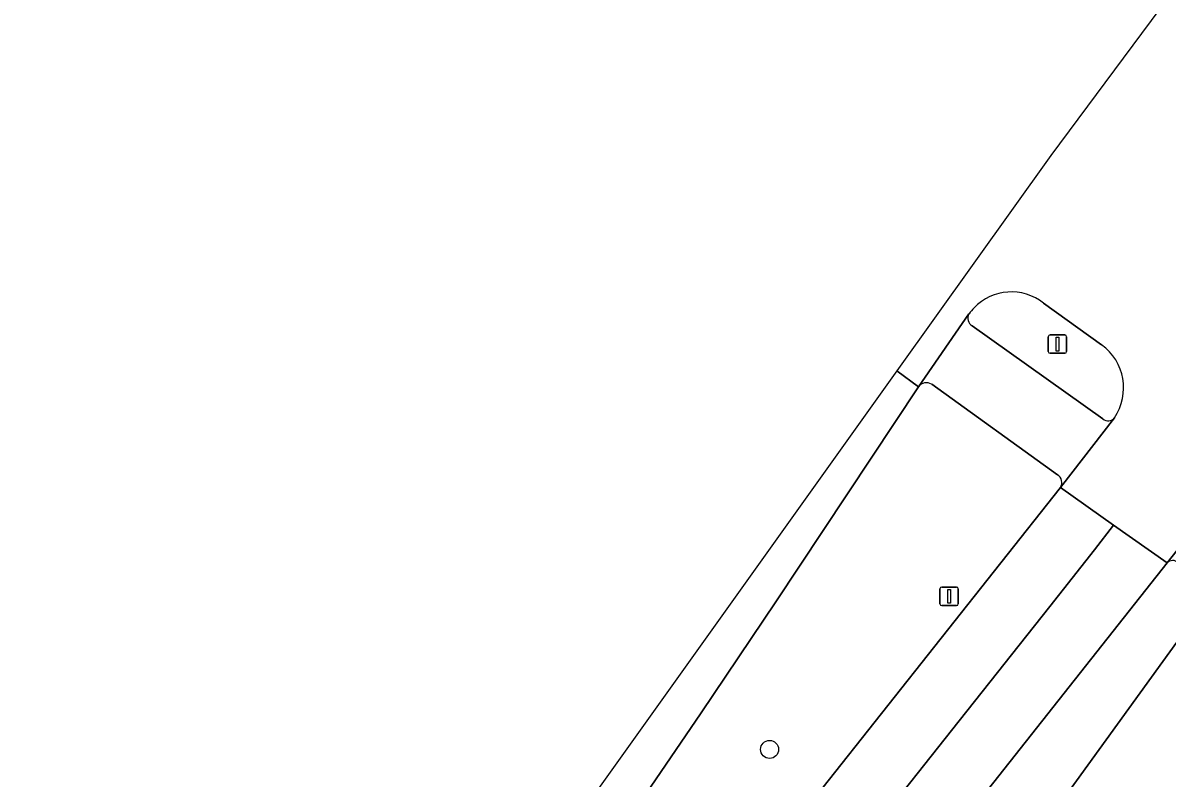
# Model space of a CAD drawing. Extents: x 160102 to 160934, y 382045 to 382923.
# Drawn here: x 160201.3 to 160263.2, y 382366 to 382406.8 of the extents above; entities that cross this region are included whole.
import ezdxf

# ---------------------------------------------------------------- set-up
doc = ezdxf.new("R2010")
doc.units = 0
for name, color, linetype in [('IMGEO_Berm_groen', 7, 'Continuous'), ('IMGEO_Boom', 7, 'Continuous'), ('IMGEO_Lichtmast', 7, 'Continuous'), ('IMGEO_Rijbaan_lokaal_gesloten', 7, 'Continuous'), ('IMGEO_Rijbaan_lokaal_open', 7, 'Continuous'), ('IMGEO_Verkeersbordpaal', 7, 'Continuous'), ('IMGEO_Verkeerseiland_open', 7, 'Continuous'), ('IMGEO_Voetpad_open', 7, 'Continuous')]:
    doc.layers.add(name, color=color, linetype=linetype)

msp = doc.modelspace()

# ---------------------------------------------------------------- linework, layer by layer
at = {"layer": 'IMGEO_Berm_groen'}
for points in [[(160249.716, 382387.135), (160241.999, 382375.5), (160237.958, 382369.491), (160232.786, 382361.903), (160228.076, 382354.969), (160223.233, 382348.042), (160218.035, 382340.57), (160212.852, 382333.289), (160207.787, 382326.257), (160178.492, 382285.961), (160153.158, 382251.113), (160152.266, 382250)], [(160257.222, 382382.372), (160250.424, 382387.267)], [(160234.997, 382353.157), (160239.884, 382359.495), (160244.492, 382365.391), (160257.39, 382381.679)], [(160263.154, 382377.606), (160252.29, 382363.853), (160251.876, 382363.331), (160247.379, 382357.573), (160246.697, 382356.705), (160246.017, 382355.836), (160247.438, 382354.824), (160251.97, 382361.085)], [(160257.638, 382364.962), (160265.141, 382375.329)]]:
    msp.add_lwpolyline(points, dxfattribs=at)
for centre, radius, start, end in [((160250.138, 382386.835), 0.518, 56.55102, 144.571), ((160256.965, 382381.943), 0.5, 328.18877, 59.06522), ((160263.448, 382377.336), 0.399, 42.99877, 137.39233)]:
    msp.add_arc(centre, radius, start, end, dxfattribs=at)
at = {"layer": 'IMGEO_Boom'}
msp.add_circle((160241.66, 382367.514), 0.489, dxfattribs=at)
at = {"layer": 'IMGEO_Lichtmast'}
for p, q in [((160256.731, 382389.044), (160256.731, 382389.844)), ((160256.731, 382389.844), (160256.731, 382389.044)), ((160256.831, 382389.944), (160257.621, 382389.944)), ((160257.621, 382389.944), (160256.831, 382389.944)), ((160257.721, 382389.844), (160257.721, 382389.044)), ((160257.721, 382389.044), (160257.721, 382389.844)), ((160257.621, 382388.944), (160256.831, 382388.944)), ((160256.831, 382388.944), (160257.621, 382388.944))]:
    msp.add_line(p, q, dxfattribs=at)
msp.add_lwpolyline([(160257.151, 382389.819), (160257.301, 382389.819), (160257.301, 382389.069), (160257.151, 382389.069), (160257.151, 382389.819)], dxfattribs=at)
for centre, start, end in [((160256.831, 382389.844), 90, 180), ((160256.831, 382389.844), 90, 180), ((160257.621, 382389.844), 0, 90), ((160257.621, 382389.844), 360, 90), ((160256.831, 382389.044), 180, 270), ((160256.831, 382389.044), 180, 270), ((160257.621, 382389.044), 270, 0), ((160257.621, 382389.044), 270, 0)]:
    msp.add_arc(centre, 0.1, start, end, dxfattribs=at)
at = {"layer": 'IMGEO_Rijbaan_lokaal_gesloten'}
for points in [[(160263.935, 382406.803), (160266.444, 382409.993), (160265.215, 382410.896), (160256.872, 382399.655), (160248.546, 382387.998)], [(160260.31, 382385.462), (160257.39, 382381.679), (160260.262, 382379.65), (160263.154, 382377.606), (160266.123, 382381.379), (160266.987, 382382.454), (160276.396, 382395.463), (160277.371, 382396.919), (160279.56, 382400.188), (160276.738, 382402.368), (160274.009, 382404.475), (160271.73, 382401.078), (160271.552, 382400.813)], [(160256.476, 382391.663), (160259.611, 382389.403)], [(160248.546, 382387.998), (160249.716, 382387.135), (160252.442, 382391.076)], [(160152.266, 382250), (160153.158, 382251.113), (160178.492, 382285.961), (160207.787, 382326.257), (160212.852, 382333.289), (160218.035, 382340.57), (160223.233, 382348.042), (160228.076, 382354.969), (160232.786, 382361.903), (160237.958, 382369.491), (160241.999, 382375.5), (160249.716, 382387.135), (160248.546, 382387.998), (160180.965, 382293.377), (160150.117, 382250.187), (160145.171, 382242.117)], [(160260.262, 382379.65), (160257.39, 382381.679), (160244.492, 382365.391), (160239.884, 382359.495), (160234.997, 382353.157)], [(160202.467, 382302.938), (160207.086, 382309.322), (160211.655, 382315.684), (160218.617, 382325.198), (160223.234, 382331.571), (160227.875, 382337.913), (160232.607, 382344.177), (160237.376, 382350.447), (160242.092, 382356.587), (160247.031, 382362.892), (160251.911, 382369.063), (160256.818, 382375.247), (160259.22, 382378.308), (160260.262, 382379.65)], [(160244.781, 382354.25), (160245.395, 382355.044), (160246.017, 382355.836), (160246.697, 382356.705), (160247.379, 382357.573), (160251.876, 382363.331), (160252.29, 382363.853), (160263.154, 382377.606), (160260.262, 382379.65), (160259.22, 382378.308), (160256.818, 382375.247), (160251.911, 382369.063), (160247.031, 382362.892), (160242.092, 382356.587), (160237.376, 382350.447), (160232.607, 382344.177), (160227.875, 382337.913), (160223.234, 382331.571), (160218.617, 382325.198), (160211.655, 382315.684), (160207.086, 382309.322), (160202.467, 382302.938)]]:
    msp.add_lwpolyline(points, dxfattribs=at)
for centre, radius, start, end in [((160254.737, 382389.46), 2.807, 51.71918, 136.07078), ((160254.763, 382389.434), 2.843, 136.04855, 144.71591), ((160257.925, 382387.071), 2.877, 325.98901, 54.12646)]:
    msp.add_arc(centre, radius, start, end, dxfattribs=at)
at = {"layer": 'IMGEO_Rijbaan_lokaal_open'}
msp.add_lwpolyline([(160211.682, 382292.936), (160219.49, 382303.761), (160221.25, 382306.189), (160226.384, 382313.267), (160228.135, 382315.681), (160233.432, 382323.015), (160235.19, 382325.452), (160238.914, 382330.614), (160240.647, 382333.016), (160244.878, 382338.87), (160246.644, 382341.3), (160251.374, 382347.808), (160253.159, 382350.263), (160256.891, 382355.398), (160258.64, 382357.805), (160263.418, 382364.395), (160265.16, 382366.799), (160268.564, 382371.497), (160269.254, 382372.449), (160265.141, 382375.329), (160257.638, 382364.962), (160210.95, 382300.202), (160193.147, 382275.71), (160177.488, 382254.16)], dxfattribs=at)
at = {"layer": 'IMGEO_Verkeersbordpaal'}
for p, q in [((160250.873, 382375.395), (160250.873, 382376.195)), ((160250.873, 382376.195), (160250.873, 382375.395)), ((160250.973, 382376.295), (160251.763, 382376.295)), ((160251.763, 382376.295), (160250.973, 382376.295)), ((160251.863, 382376.195), (160251.863, 382375.395)), ((160251.863, 382375.395), (160251.863, 382376.195)), ((160251.763, 382375.295), (160250.973, 382375.295)), ((160250.973, 382375.295), (160251.763, 382375.295))]:
    msp.add_line(p, q, dxfattribs=at)
msp.add_lwpolyline([(160251.293, 382376.17), (160251.443, 382376.17), (160251.443, 382375.42), (160251.293, 382375.42), (160251.293, 382376.17)], dxfattribs=at)
for centre, start, end in [((160250.973, 382376.195), 90, 180), ((160250.973, 382376.195), 90, 180), ((160251.763, 382376.195), 0, 90), ((160251.763, 382376.195), 360, 90), ((160250.973, 382375.395), 180, 270), ((160250.973, 382375.395), 180, 270), ((160251.763, 382375.395), 270, 0), ((160251.763, 382375.395), 270, 0)]:
    msp.add_arc(centre, 0.1, start, end, dxfattribs=at)
at = {"layer": 'IMGEO_Verkeerseiland_open'}
for points in [[(160259.611, 382389.403), (160256.476, 382391.663)], [(160252.618, 382390.427), (160259.683, 382385.399)]]:
    msp.add_lwpolyline(points, dxfattribs=at)
for centre, radius, start, end in [((160254.737, 382389.46), 2.807, 51.71918, 136.07078), ((160252.863, 382390.842), 0.482, 150.92461, 239.42122), ((160254.763, 382389.434), 2.843, 136.04855, 144.71591), ((160257.925, 382387.071), 2.877, 325.98901, 54.12646), ((160259.966, 382385.735), 0.439, 229.90951, 321.56596)]:
    msp.add_arc(centre, radius, start, end, dxfattribs=at)
at = {"layer": 'IMGEO_Voetpad_open'}
for points in [[(160252.442, 382391.076), (160249.716, 382387.135)], [(160259.683, 382385.399), (160252.618, 382390.427)], [(160250.424, 382387.267), (160257.222, 382382.372)], [(160257.39, 382381.679), (160260.31, 382385.462)], [(160266.987, 382382.454), (160266.123, 382381.379), (160263.154, 382377.606)]]:
    msp.add_lwpolyline(points, dxfattribs=at)
for centre, radius, start, end in [((160252.863, 382390.842), 0.482, 150.92461, 239.42122), ((160250.138, 382386.835), 0.518, 56.55102, 144.571), ((160259.966, 382385.735), 0.439, 229.90951, 321.56596), ((160256.965, 382381.943), 0.5, 328.18877, 59.06522), ((160263.448, 382377.336), 0.399, 42.99877, 137.39233)]:
    msp.add_arc(centre, radius, start, end, dxfattribs=at)

doc.saveas('drawing.dxf')
